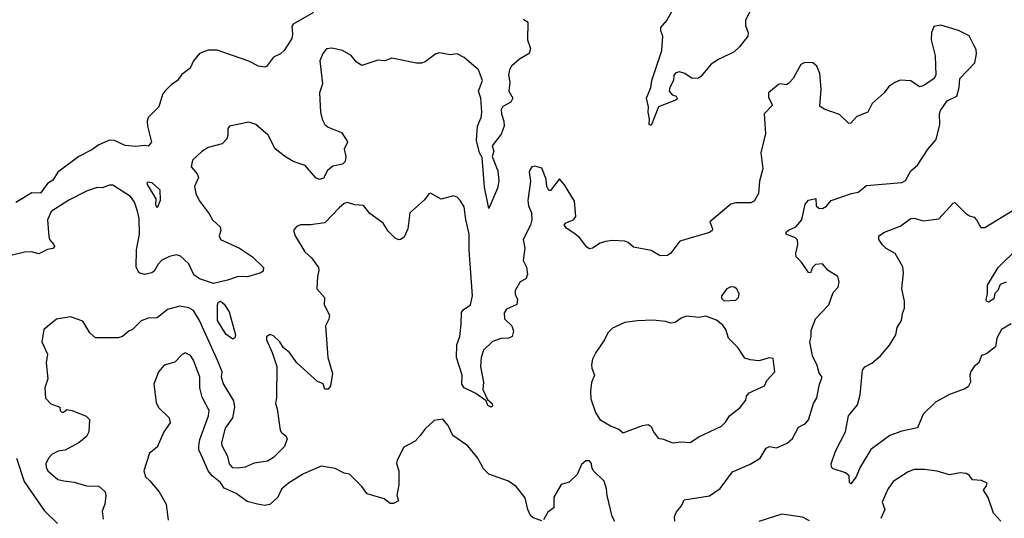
# Model space of a CAD drawing. Extents: x 1690054 to 1842981, y 782881 to 914114.
# Tile 355 of 656: x 1752267 to 1757845, y 843745 to 846569. Entities that reach past the tile are written whole.
import ezdxf

# ---------------------------------------------------------------- set-up
doc = ezdxf.new("R2010")
doc.units = 0

msp = doc.modelspace()

# ---------------------------------------------------------------- linework, layer by layer
at = {"layer": '0CON10XD'}
for points in [[(1755121.9, 846571.9), (1755145.4, 846555.4), (1755144.7, 846455), (1755161.6, 846405), (1755153.4, 846376.6), (1755098.6, 846345), (1755052.5, 846305), (1755042.2, 846285), (1755036.9, 846255), (1755043.8, 846215), (1755038.2, 846165), (1755060, 846125), (1755048.6, 846101.4), (1755005, 846077.5), (1754995, 846057.5), (1754995.6, 846035), (1755010.3, 845995), (1755011.1, 845965), (1754995, 845920), (1754943.8, 845855), (1754952.5, 845825), (1754943.8, 845795), (1754975, 845712.5), (1754982.2, 845655), (1754974.3, 845615), (1754925, 845500), (1754900.9, 845620.9), (1754887.7, 845787.7), (1754871.2, 845815), (1754854.6, 845884.6), (1754861.3, 845965), (1754881.2, 846015), (1754884.7, 846045), (1754878.7, 846125), (1754867, 846165), (1754888.4, 846225), (1754865.3, 846285), (1754785, 846355.6), (1754745, 846376.4), (1754705, 846369.5), (1754645, 846381.6), (1754625, 846374.6), (1754565, 846331.1), (1754542.7, 846322.7), (1754515, 846321.9), (1754375, 846351.2), (1754335, 846336.2), (1754295, 846338.8), (1754205, 846310), (1754175, 846328.5), (1754145, 846365.6), (1754095, 846394.4), (1754035, 846407.8), (1754005, 846403.1), (1753985, 846377.1), (1753967.3, 846335), (1753982.8, 846205), (1753965.6, 846155), (1753970.8, 846045), (1753980.7, 846005), (1753996.4, 845975), (1754015, 845959.3), (1754089.5, 845929.5), (1754120, 845885), (1754123.3, 845875), (1754105.8, 845835), (1754114.7, 845794.7), (1754110.3, 845765), (1754095, 845751.6), (1754040.5, 845739.5), (1754010.9, 845715), (1753988.3, 845671.7), (1753965, 845663.1), (1753945, 845672.9), (1753883.6, 845743.6), (1753816.2, 845765), (1753766.8, 845796.8), (1753715, 845836.9), (1753674, 845915), (1753605, 845976.2), (1753565, 845988.8), (1753455, 845966.7), (1753447, 845953), (1753446.7, 845915), (1753440, 845895), (1753413.8, 845865), (1753335, 845845.7), (1753298, 845822), (1753245.8, 845774.2), (1753238, 845735), (1753272.5, 845695), (1753279.2, 845675), (1753257.5, 845625), (1753264.6, 845584.6), (1753283.3, 845545), (1753340.1, 845470.1), (1753359.5, 845435), (1753403.3, 845395), (1753407.1, 845375), (1753397.5, 845345), (1753403.8, 845325), (1753512.9, 845275), (1753585.4, 845225.4), (1753647.5, 845165), (1753645.6, 845145), (1753632.5, 845135), (1753558, 845112), (1753505, 845113.9), (1753445, 845092.9), (1753365, 845075.3), (1753285, 845101.2), (1753253.6, 845123.6), (1753225, 845185.4), (1753178.9, 845228.9), (1753155, 845237.5), (1753115, 845228.6), (1753072, 845208), (1753050.6, 845185), (1753028.1, 845145), (1753014.7, 845135.3), (1752975, 845126.5), (1752944.4, 845135), (1752926.7, 845166.7), (1752928.8, 845265), (1752945.9, 845355), (1752943.2, 845443.2), (1752933.8, 845483.8), (1752917.1, 845535), (1752895, 845568.2), (1752795, 845632), (1752775, 845632.5), (1752735, 845615.8), (1752705, 845619.2), (1752645, 845597.1), (1752545, 845546.7), (1752445, 845482.9), (1752424.3, 845435.7), (1752431.8, 845341.8), (1752436, 845325), (1752461.2, 845295), (1752463.3, 845285), (1752455, 845273.3), (1752425, 845268), (1752375, 845242), (1752334.5, 845254.5), (1752295, 845253.1), (1752224.7, 845235.3)], [(1753930.7, 846609.3), (1753816.4, 846543.6), (1753807.9, 846532.1), (1753813.1, 846485), (1753807.9, 846462.1), (1753765.6, 846395), (1753745, 846375.8), (1753705, 846356), (1753665, 846304.2), (1753655, 846299.2), (1753620, 846305), (1753565, 846334), (1753385, 846395.3), (1753335, 846396.8), (1753285, 846376.7), (1753251.4, 846335), (1753232, 846295), (1753185, 846259.2), (1753158.3, 846221.7), (1753127.7, 846202.3), (1753088.8, 846165), (1753076.2, 846145), (1753054.4, 846075), (1752995, 846014), (1752988.8, 845995), (1752990.8, 845965), (1753013.8, 845875), (1752995, 845853.3), (1752973.6, 845856.4), (1752925, 845850), (1752865, 845857.3), (1752805, 845884.5), (1752775, 845885.7), (1752715, 845861.1), (1752675, 845832.5), (1752601.2, 845795), (1752483.6, 845705), (1752455, 845660.6), (1752425, 845642), (1752385, 845586.9), (1752335, 845588.8), (1752245, 845532.7)], [(1756407.7, 846622.3), (1756378, 846565), (1756378, 846535), (1756394, 846495), (1756392, 846475), (1756344.4, 846415.6), (1756315, 846386.2), (1756225, 846344), (1756185, 846316.2), (1756125, 846246.7), (1756111.7, 846238.3), (1756076.7, 846236.7), (1756035, 846263.3), (1756005, 846273.3), (1755985, 846267.5), (1755973.3, 846255), (1755970, 846225), (1755950, 846185), (1755946.7, 846165), (1755963.6, 846143.6), (1755986.7, 846135), (1755992.5, 846125), (1755987.5, 846115), (1755886.7, 846075), (1755845, 845970), (1755833.3, 845975), (1755834.1, 846005.9), (1755827.1, 846045), (1755829.4, 846075), (1755817.5, 846125), (1755841.9, 846185), (1755848.8, 846225), (1755904.4, 846395), (1755910.8, 846475), (1755899.2, 846505), (1755899.2, 846525), (1755934, 846565), (1755962, 846615)], [(1755978.8, 843728.8), (1755976.5, 843755), (1755987.4, 843782.6), (1756016.9, 843815), (1756030.9, 843849.1), (1756175, 843873.3), (1756235, 843914.2), (1756305, 844008.1), (1756405, 844051.2), (1756461.4, 844085), (1756496.8, 844143.2), (1756515, 844152.5), (1756555, 844144.5), (1756615, 844170), (1756645, 844197.1), (1756679.1, 844260.9), (1756718.3, 844281.7), (1756735, 844303.8), (1756764.6, 844395), (1756782.9, 844427.1), (1756798.1, 844505), (1756813.8, 844545), (1756796.5, 844566.5), (1756785, 844610), (1756758.2, 844665), (1756742.5, 844745), (1756750.5, 844775), (1756750.5, 844809.5), (1756774.7, 844875.3), (1756851.4, 844955), (1756875.7, 845024.3), (1756903.3, 845055), (1756910, 845085), (1756901.2, 845115), (1756847.7, 845147.7), (1756815, 845185.8), (1756775, 845183.3), (1756757.5, 845165), (1756747.5, 845135), (1756735, 845137.5), (1756695.8, 845195.8), (1756666.1, 845226.1), (1756663.8, 845245), (1756675.8, 845295), (1756672.7, 845322.7), (1756662.7, 845332.7), (1756621.7, 845348.3), (1756610, 845355), (1756610, 845365), (1756623, 845377), (1756663.3, 845395), (1756698.1, 845435), (1756716.2, 845525), (1756735, 845546.2), (1756776.7, 845556.7), (1756778.8, 845515), (1756795, 845500.8), (1756815, 845500), (1756837, 845513), (1756865, 845544), (1756980, 845585), (1757017.7, 845592.3), (1757065, 845630.8), (1757265, 845646), (1757285, 845658), (1757315, 845713.8), (1757353.8, 845745), (1757413.4, 845836.6), (1757459.1, 845890.9), (1757480, 845975), (1757478, 846035), (1757484, 846055), (1757520.5, 846109.5), (1757576.7, 846135), (1757590, 846185), (1757593.3, 846235), (1757677.5, 846325), (1757687.5, 846375), (1757685, 846400), (1757673.3, 846425), (1757645, 846477.5), (1757585, 846507.5), (1757485, 846537.5), (1757445, 846530), (1757432.5, 846495), (1757430, 846455), (1757452.5, 846365), (1757456.7, 846255), (1757446.4, 846233.6), (1757385, 846193.8), (1757365, 846188.8), (1757315, 846223.3), (1757255, 846226.2), (1757225, 846213.8), (1757190.3, 846189.7), (1757164.5, 846155.5), (1757096.2, 846095), (1757072, 846045), (1757010, 846020), (1756975, 845982), (1756965, 845981.2), (1756911.8, 846031.8), (1756825, 846062.9), (1756799.3, 846079.3), (1756808, 846175), (1756800, 846265), (1756783.3, 846305), (1756760, 846325), (1756715, 846326.2), (1756692.5, 846315), (1756648, 846235), (1756625, 846208.8), (1756610.7, 846199.3), (1756575, 846206.2), (1756565, 846201.2), (1756508.8, 846155), (1756509.1, 846129.1), (1756531.2, 846085), (1756484, 846035), (1756491.9, 845925), (1756465.6, 845815), (1756477.5, 845725), (1756458, 845655), (1756452, 845585), (1756428.3, 845541.7), (1756408.3, 845531.7), (1756325, 845531.2), (1756295, 845523.3), (1756177.5, 845425), (1756192.5, 845385), (1756190, 845375), (1756175, 845363.8), (1756007.5, 845315), (1755955, 845246.7), (1755936.1, 845233.9), (1755895, 845231.2), (1755845, 845262), (1755745, 845280), (1755715, 845307.5), (1755695, 845314.4), (1755625, 845317.5), (1755585, 845312), (1755555, 845303.8), (1755512.5, 845275), (1755495, 845271.2), (1755480.3, 845280.3), (1755438.8, 845335), (1755413.8, 845355), (1755365, 845387.5), (1755352, 845405), (1755360.7, 845419.3), (1755405, 845436), (1755417.1, 845455), (1755410.5, 845540.5), (1755353.6, 845633.6), (1755325, 845667.5), (1755275, 845602.5), (1755265, 845602.5), (1755253.8, 845625), (1755250, 845665), (1755225, 845728), (1755185, 845739.2), (1755167.5, 845735), (1755160, 845725), (1755154, 845705), (1755160, 845655), (1755145.8, 845545), (1755150, 845515), (1755166.2, 845475), (1755168.6, 845435), (1755160.8, 845405), (1755118.8, 845325), (1755128.6, 845275), (1755118.6, 845205), (1755137.7, 845167.7), (1755142.9, 845125), (1755135, 845101.9), (1755101.4, 845085), (1755074, 845035), (1755073.8, 845015), (1755087.5, 844985), (1755083.6, 844956.4), (1755025, 844929.2), (1755012.1, 844907.9), (1755012.9, 844875), (1755055.6, 844835.6), (1755064, 844805), (1755056.2, 844775), (1755037.5, 844765), (1754995, 844764.2), (1754945, 844746.9), (1754895, 844697.5), (1754881.5, 844655), (1754877.1, 844605), (1754894.4, 844515.6), (1754891.4, 844475), (1754917.5, 844417.5), (1754943.8, 844395), (1754945, 844382.5), (1754937.5, 844375), (1754920, 844385), (1754910, 844410), (1754851.5, 844451.5), (1754785, 844484.3), (1754771.1, 844505), (1754773.4, 844555), (1754741.9, 844655), (1754743.3, 844726.7), (1754760, 844775), (1754768.9, 844845), (1754769.4, 844910.6), (1754779.2, 844925), (1754821.4, 844955), (1754832.2, 845005), (1754813.7, 845263.7), (1754813.2, 845355), (1754793.6, 845436.4), (1754785, 845508.8), (1754765, 845543.8), (1754745, 845564), (1754725, 845572), (1754655, 845553.3), (1754595, 845586), (1754585, 845583.3), (1754560.8, 845549.2), (1754476.7, 845475), (1754465.6, 845385), (1754445, 845336.7), (1754425, 845324), (1754415, 845322.5), (1754395, 845332.5), (1754355, 845370.8), (1754326.6, 845416.6), (1754251.4, 845471.4), (1754215, 845515.7), (1754165, 845520.8), (1754125, 845534.2), (1754105, 845527.5), (1754076.1, 845503.9), (1753995, 845419.4), (1753915, 845406.7), (1753857, 845407), (1753835, 845397.5), (1753817.5, 845375), (1753827.5, 845345), (1753883.3, 845255), (1753920.3, 845220.3), (1753959.2, 845165), (1753962.3, 845147.7), (1753954.2, 845115), (1753950, 845045), (1753993.8, 844995), (1753991.4, 844955), (1754021.4, 844895), (1754017.6, 844872.4), (1753999.2, 844835), (1754013.3, 844655), (1754038.6, 844565), (1754028, 844495), (1754015, 844476.7), (1753995, 844476.7), (1753985.9, 844505.9), (1753955, 844520.8), (1753837.1, 844625), (1753795.8, 844685), (1753761.1, 844711.1), (1753740.5, 844745), (1753705, 844778.6), (1753685, 844785.8), (1753665, 844772.5), (1753665.7, 844755), (1753697.3, 844685), (1753724, 844605), (1753721.5, 844428.5), (1753715.8, 844395), (1753725.7, 844365), (1753742, 844245), (1753750.5, 844230.5), (1753775, 844212.5), (1753782, 844195), (1753767.9, 844152.1), (1753705, 844088.8), (1753671.2, 844068.8), (1753595, 844057.5), (1753545, 844035.8), (1753505, 844029.2), (1753475, 844032), (1753455, 844053.8), (1753445.6, 844095), (1753414.8, 844154.8), (1753412.9, 844175), (1753433.8, 844255), (1753474.6, 844315), (1753485.5, 844375), (1753480.3, 844410.3), (1753420.3, 844510.3), (1753409.7, 844545), (1753414.2, 844575), (1753392, 844632), (1753286.3, 844865), (1753252.2, 844922.2), (1753225, 844937.5), (1753175, 844947.3), (1753105, 844927.5), (1753045, 844880), (1752995, 844879.2), (1752955, 844864.4), (1752905.8, 844815), (1752885, 844805.7), (1752848.6, 844775), (1752825, 844767.7), (1752697.4, 844767.4), (1752664.4, 844795), (1752625, 844861.2), (1752555, 844886), (1752475, 844873.1), (1752402.9, 844815), (1752392.9, 844745), (1752424.2, 844675), (1752416.7, 844625), (1752426.7, 844535), (1752410, 844485), (1752412.5, 844425), (1752443, 844393), (1752493.8, 844375), (1752496.7, 844355), (1752505, 844346.7), (1752515, 844346.7), (1752535, 844361.4), (1752564.2, 844355.8), (1752644.5, 844324.5), (1752662, 844305), (1752658.6, 844235), (1752645, 844208.8), (1752603.3, 844175), (1752525, 844130.5), (1752485, 844125.4), (1752451.9, 844108.1), (1752432.6, 844087.4), (1752415.4, 844055), (1752416.4, 844035), (1752426.9, 844015), (1752483.3, 843965), (1752517.6, 843957.6), (1752575, 843950), (1752645, 843929.1), (1752715, 843927.1), (1752751.4, 843895), (1752755.5, 843875), (1752749.2, 843825), (1752733.5, 843785), (1752740.3, 843740.3)], [(1753045, 845503.8), (1753037.7, 845517.7), (1753040.5, 845555), (1752992, 845635), (1752988.8, 845645), (1752995, 845651.2), (1753015, 845647.5), (1753060.6, 845605), (1753062.5, 845545), (1753045, 845503.8)], [(1757883.8, 844846.2), (1757829.4, 844815), (1757802.7, 844765), (1757795, 844715.8), (1757745, 844677.5), (1757715, 844666.7), (1757701.2, 844625), (1757675, 844605.6), (1757655, 844577.1), (1757650.3, 844555), (1757653.8, 844516.2), (1757640, 844490), (1757622.1, 844477.9), (1757535, 844446.5), (1757455, 844403.3), (1757385.6, 844335), (1757353.2, 844256.8), (1757265, 844238.9), (1757196.2, 844215), (1757088.1, 844135), (1757028.8, 844035), (1757005, 843980), (1756975, 843940), (1756968.3, 843948.3), (1756966.3, 843986.3), (1756945, 844002.2), (1756875, 844026.2), (1756866.2, 844035), (1756864.2, 844054.2), (1756888, 844125), (1756946.2, 844235), (1756963.1, 844325), (1757012.9, 844387.1), (1757027.8, 844445), (1757041.2, 844585), (1757055, 844603.3), (1757095, 844623.3), (1757144.4, 844665.6), (1757194.4, 844725), (1757230, 844785), (1757238.6, 844825), (1757262, 844865), (1757268, 844905), (1757280, 844935), (1757279.1, 844975), (1757263.9, 845045), (1757274.2, 845135), (1757269.4, 845169.4), (1757226.2, 845245), (1757175, 845274), (1757155, 845294), (1757133.8, 845325), (1757133.8, 845345), (1757166.7, 845365), (1757255, 845399.2), (1757315, 845442.9), (1757335, 845444.3), (1757385, 845430), (1757475, 845441.4), (1757555, 845530), (1757565, 845533.3), (1757625, 845473.3), (1757648.3, 845458.3), (1757675, 845451.2), (1757686.7, 845435), (1757711.4, 845391.4), (1757735, 845392.5), (1757905, 845495.5)], [(1757855, 845081.9), (1757820.7, 845069.3), (1757807.7, 845035), (1757792.1, 845017.9), (1757785, 844988.1), (1757755, 844970), (1757744.8, 844974.8), (1757741.8, 844985), (1757750.6, 845015), (1757749.4, 845065), (1757809.5, 845165), (1757920.8, 845275)], [(1756257.7, 844977.7), (1756325, 844980.8), (1756339.2, 844995), (1756343.8, 845015), (1756330, 845045), (1756315, 845053.8), (1756295, 845056.2), (1756272.5, 845045), (1756243.3, 845005), (1756242.3, 844992.3), (1756257.7, 844977.7)], [(1753475, 844758.8), (1753435, 844788), (1753388.4, 844865), (1753386.7, 844953.3), (1753391.8, 844968.2), (1753404.4, 844975.6), (1753425, 844958.2), (1753453.2, 844915), (1753489.2, 844785), (1753485, 844767.5), (1753475, 844758.8)], [(1755965, 844172.5), (1756015, 844178), (1756065, 844173.8), (1756114.3, 844205.7), (1756243, 844267), (1756265, 844288.8), (1756288, 844325), (1756347.7, 844372.3), (1756380, 844415), (1756385, 844436.7), (1756400, 844455), (1756486.7, 844495), (1756500, 844525), (1756545.5, 844574.5), (1756535, 844650), (1756515, 844653.8), (1756455, 844636.2), (1756405, 844642), (1756375, 844652.5), (1756335, 844713.3), (1756283.3, 844765), (1756266.7, 844815), (1756249.5, 844839.5), (1756215, 844866.7), (1756155, 844890), (1756115, 844883.3), (1756045, 844889.2), (1756015, 844878), (1755980, 844855), (1755955, 844850), (1755925, 844859.4), (1755855, 844866.7), (1755765, 844864.4), (1755695, 844854.3), (1755625, 844821.2), (1755598, 844795), (1755579.2, 844755), (1755531.2, 844685), (1755512.7, 844647.3), (1755506, 844615), (1755507.5, 844595), (1755523.8, 844555), (1755506.2, 844515), (1755500, 844465), (1755502.3, 844422.3), (1755528.8, 844345), (1755554.1, 844304.1), (1755617.3, 844267.3), (1755660.7, 844250.7), (1755685, 844230), (1755795, 844271.4), (1755826.8, 844276.8), (1755844, 844265), (1755858, 844235), (1755885, 844200), (1755915, 844194), (1755965, 844172.5)], [(1755225, 843731.2), (1755175, 843747.5), (1755161.7, 843761.7), (1755146.2, 843795), (1755131.2, 843861.2), (1755079.2, 843925), (1755036.2, 843955), (1754925, 843994.3), (1754894.2, 844025), (1754862.9, 844085), (1754805, 844155.8), (1754721.2, 844215), (1754695, 844271.2), (1754665, 844307.5), (1754615, 844300), (1754565, 844252.5), (1754536, 844214), (1754508.1, 844181.9), (1754442.3, 844147.7), (1754406.1, 844073.9), (1754402, 844055), (1754414.3, 844015), (1754414.3, 843935.7), (1754403.3, 843875), (1754413.3, 843845), (1754385, 843830), (1754365, 843830), (1754332.5, 843855), (1754235, 843884.4), (1754205.5, 843925), (1754135.5, 843995.5), (1754105, 844000.8), (1754055, 844028.2), (1753975, 844041.2), (1753875, 843997.1), (1753790, 843945), (1753749.7, 843910.3), (1753730, 843865), (1753685, 843824), (1753655, 843817.1), (1753614.5, 843824.5), (1753555, 843840.8), (1753493.8, 843885), (1753425.3, 843915.3), (1753405, 843947.5), (1753358.1, 843985), (1753334.7, 844014.7), (1753304.2, 844084.2), (1753282.6, 844132.6), (1753281.4, 844155), (1753287.6, 844192.4), (1753337.1, 844325), (1753339.5, 844355), (1753301.7, 844431.7), (1753288.4, 844485), (1753286.7, 844545), (1753251.2, 844641.2), (1753235, 844666.7), (1753205, 844682.5), (1753187, 844673), (1753145, 844630), (1753085, 844612), (1753052.5, 844575), (1753027.5, 844505), (1753040.9, 844400.9), (1753052.7, 844372.7), (1753113.3, 844315), (1753120, 844285), (1753083.3, 844235), (1753045, 844147.5), (1753002.5, 844115), (1752970, 844015), (1752979.3, 843979.3), (1753005, 843957.5), (1753056.7, 843895), (1753095.9, 843825.9), (1753108.8, 843735)], [(1752249.2, 844085), (1752293.1, 843953.1), (1752405, 843790), (1752481.2, 843715)], [(1755638, 843728), (1755624.3, 843755), (1755594.6, 843874.6), (1755592.2, 843912.2), (1755578, 843955), (1755516.4, 844016.4), (1755507.5, 844035), (1755506.4, 844056.4), (1755495, 844070), (1755475, 844070), (1755450.5, 844049.5), (1755425.8, 843994.2), (1755380.5, 843949.5), (1755335, 843937.5), (1755293.8, 843865), (1755293.3, 843805), (1755259.6, 843780.4), (1755235, 843736.7)], [(1757825, 843730), (1757783.8, 843775), (1757753.9, 843863.9), (1757727.5, 843905), (1757745, 843930), (1757747.5, 843945), (1757715, 843960), (1757665, 843962.5), (1757647.7, 843987.7), (1757629.5, 843999.5), (1757595, 844002), (1757535, 843991.9), (1757465, 844012.9), (1757392.4, 844022.4), (1757335, 844021.1), (1757301.2, 844008.8), (1757215, 843953.8), (1757185, 843911.2), (1757153.9, 843836.1), (1757167.5, 843795), (1757144.6, 843745)], [(1756740.9, 843730.9), (1756701.7, 843751.7), (1756585, 843767.9), (1756455, 843727.3)]]:
    msp.add_lwpolyline(points, dxfattribs=at)

doc.saveas('drawing.dxf')
